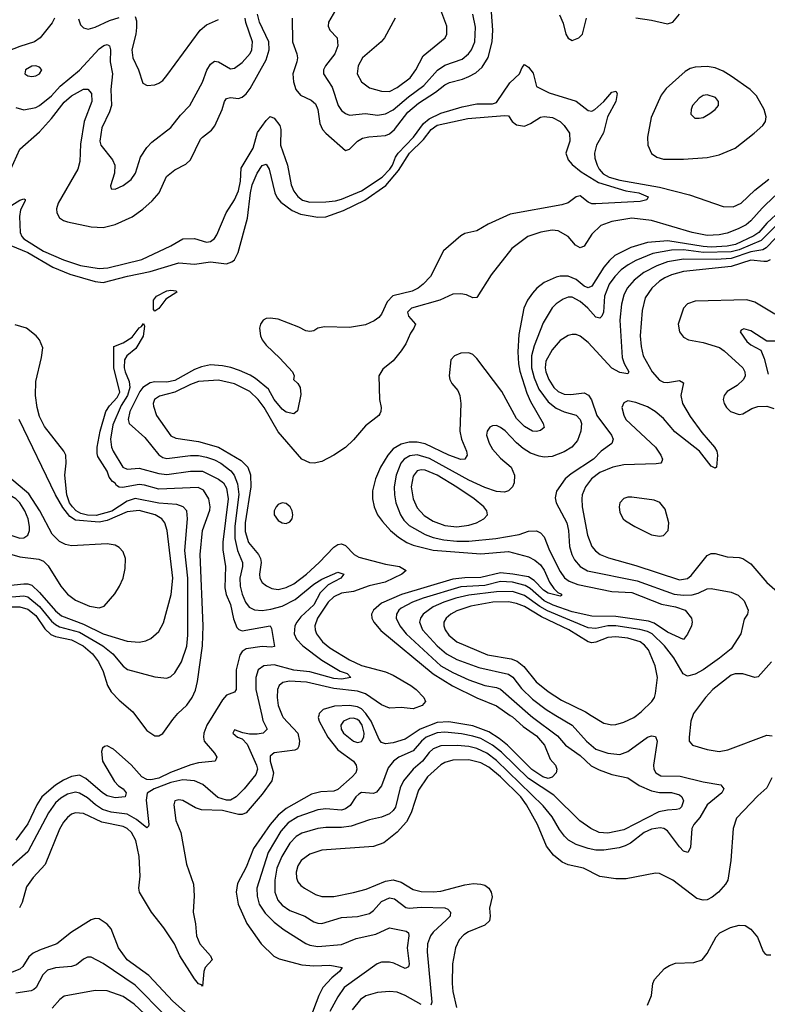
# Model space of a CAD drawing. Header units: inches. Extents: x 1173000 to 1307049, y 522583 to 678455.
# Tile 458 of 617: x 1213969 to 1217732, y 648545 to 653502. Entities that reach past the tile are written whole.
import ezdxf

# ---------------------------------------------------------------- set-up
doc = ezdxf.new("R2010")
doc.units = ezdxf.units.IN
doc.header["$MEASUREMENT"] = 0
doc.layers.add('B2614', color=7, linetype='Continuous')
doc.layers.add('B2615', color=7, linetype='Continuous')

msp = doc.modelspace()

# ---------------------------------------------------------------- linework, layer by layer
at = {"layer": 'B2614', "color": 5}
for points, elevation in [([(1215188.2, 650000), (1215194.1, 649974.1), (1215215.8, 649930), (1215194.9, 649910), (1215165, 649905), (1215125.7, 649905.7), (1215092.2, 649912.2), (1215050, 649928), (1215042.8, 649910), (1215066, 649890), (1215090, 649881.6), (1215114.5, 649854.5), (1215161.7, 649750), (1215166.2, 649730), (1215158.2, 649701.8), (1215098.7, 649630), (1215059.4, 649590), (1215030, 649573.3), (1215010, 649573.6), (1214967.2, 649587.2), (1214891.9, 649651.9), (1214849.9, 649669.9), (1214790, 649674.9), (1214730, 649662.5), (1214647.1, 649630), (1214611.7, 649608.3), (1214606.1, 649573.9), (1214620.2, 649450), (1214618.5, 649441.5), (1214610, 649434.3), (1214556.6, 649476.6), (1214510, 649503.2), (1214430, 649513.3), (1214386.9, 649526.9), (1214350.4, 649550), (1214310, 649585.7), (1214270, 649608.9), (1214250, 649613.7), (1214210, 649602.8), (1214176.6, 649583.4), (1214150, 649559.3), (1214114.9, 649510), (1214010, 649312.8), (1213870.2, 649190)], 960), ([(1214941.9, 650000), (1214911.2, 649950), (1214896.6, 649910), (1214894.1, 649890), (1214898.5, 649870), (1214950.2, 649810), (1214962.3, 649790), (1214953.4, 649770), (1214870, 649760.9), (1214831.7, 649751.7), (1214727.8, 649712.2), (1214670, 649683.2), (1214630, 649674.8), (1214610, 649676.9), (1214583.6, 649690), (1214530.5, 649750.5), (1214441.4, 649830), (1214410, 649846.8), (1214396.5, 649843.5), (1214385.8, 649834.2), (1214381.5, 649818.5), (1214385.6, 649770), (1214447.5, 649667.5), (1214466.1, 649646.1), (1214490.2, 649630), (1214506.2, 649610), (1214500.4, 649590), (1214450, 649584.5), (1214410, 649594.9), (1214386.4, 649610), (1214302.1, 649682.1), (1214270, 649698.5), (1214230, 649692.1), (1214190, 649674.1), (1214150, 649648.7), (1214080.8, 649590), (1214056.1, 649550), (1214010, 649454.7), (1213950, 649371.7)], 940), ([(1215291, 650000), (1215295, 649990), (1215368.7, 649910), (1215378.2, 649870), (1215374.8, 649845.2), (1215367.9, 649832.1), (1215355, 649825), (1215250, 649811.7), (1215230, 649795.4), (1215229.6, 649770), (1215246.2, 649710), (1215239.1, 649670), (1215190, 649603.7), (1215110.1, 649510), (1215090, 649501.3), (1215070, 649501), (1214990, 649520.4), (1214885.2, 649525.2), (1214854.7, 649534.7), (1214790, 649571.9), (1214770, 649575.3), (1214750.4, 649569.6), (1214744.6, 649550), (1214755.2, 649470), (1214780.7, 649410), (1214809.4, 649250.6), (1214844.8, 649150), (1214848.1, 649091.9), (1214843, 649010), (1214855, 648950), (1214859.8, 648890), (1214876.8, 648850), (1214929.4, 648790), (1214938.3, 648770), (1214902.6, 648730), (1214896.1, 648710), (1214890, 648636), (1214884.2, 648644.2), (1214870, 648648.6), (1214850, 648674.2), (1214775.2, 648790), (1214747.9, 648850), (1214694.5, 648930), (1214633.3, 649010), (1214572.6, 649110), (1214568.8, 649130), (1214575.1, 649190), (1214570.8, 649290), (1214554.2, 649370), (1214532, 649410), (1214510, 649429.9), (1214490, 649440.3), (1214383.1, 649463.1), (1214290, 649506.2), (1214250, 649509.9), (1214230, 649502), (1214210, 649486.3), (1214190, 649462.4), (1214170, 649427.2), (1214098.3, 649250), (1214036.5, 649183.5), (1214003.3, 649136.7), (1213982.6, 649057.4), (1213969.1, 649030.9)], 980), ([(1214551.9, 650000), (1214610, 649923.1), (1214650, 649897), (1214670, 649897), (1214690, 649908.8), (1214740, 649980), (1214756.5, 650000)], 940), ([(1215474.4, 650000), (1215472.4, 649990), (1215476.9, 649970), (1215520.5, 649890), (1215570, 649826.8), (1215648.8, 649768.8), (1215662.7, 649750), (1215666.4, 649730), (1215660.9, 649710), (1215643.7, 649690), (1215570, 649626.8), (1215550, 649617.6), (1215485.1, 649614.9), (1215437.4, 649602.6), (1215310, 649530.7), (1215270, 649498.2), (1215230.8, 649450), (1215146.9, 649330), (1215110, 649235.1), (1215066.2, 649153.8), (1215059.5, 649110), (1215069.6, 649050), (1215112.3, 648952.3), (1215184.7, 648850), (1215248, 648788), (1215275, 648775), (1215390, 648744.3), (1215450, 648738.9), (1215530, 648742), (1215592.7, 648730), (1215579.6, 648710), (1215540.5, 648679.5), (1215495.1, 648630), (1215474.7, 648590), (1215430.1, 648470)], 1020), ([(1216540.1, 650000), (1216550, 649991.3), (1216677, 649897), (1216716.8, 649850), (1216790, 649797.4), (1216846.6, 649746.6), (1216885.8, 649725.8), (1216950, 649702.5), (1217030, 649685.6), (1217087.3, 649647.3), (1217150, 649620.1), (1217190, 649611.2), (1217250, 649611.6), (1217290, 649599.3), (1217302.4, 649590), (1217311.2, 649570), (1217301, 649539), (1217290.8, 649529.2), (1217274.7, 649525.3), (1217230, 649523.2), (1217185.8, 649514.2), (1217010, 649424.5), (1216930, 649406.9), (1216886.3, 649410), (1216844.8, 649430), (1216788.8, 649468.8), (1216657.9, 649597.9), (1216530, 649682.8), (1216394.5, 649814.5), (1216349.5, 649850), (1216290, 649883.1), (1216250, 649896), (1216192.6, 649907.4), (1216110, 649916.2), (1216070, 649911.9), (1216016.2, 649890), (1215991.7, 649870), (1215950, 649821.5), (1215878.4, 649790), (1215850.2, 649770), (1215824.7, 649735.3), (1215790, 649645.7), (1215766.1, 649613.9), (1215750, 649606.9), (1215690, 649611.1), (1215676.1, 649603.9), (1215661.9, 649590), (1215633.5, 649546.5), (1215610, 649528.9), (1215590, 649522.5), (1215510, 649530.3), (1215470, 649524.6), (1215370, 649488.7), (1215321.2, 649458.8), (1215283.7, 649416.3), (1215220.7, 649310), (1215163.3, 649130), (1215164.3, 649090), (1215175.1, 649050), (1215204.6, 649004.6), (1215250, 648959.8), (1215301.1, 648921.1), (1215410, 648851.6), (1215430, 648843.1), (1215470, 648836.4), (1215590, 648846.5), (1215663.7, 648876.3), (1215761.2, 648898.8), (1215830, 648930.2), (1215914.2, 648914.2), (1215925.8, 648905.9), (1215928.9, 648890), (1215920.5, 648830), (1215930.1, 648750), (1215926.6, 648733.4), (1215910, 648725.3), (1215852.7, 648752.7), (1215830, 648757.5), (1215790, 648757.3), (1215768.4, 648750), (1215602.2, 648630), (1215570, 648583.4), (1215529.7, 648510)], 1040), ([(1216668.7, 650000), (1216750.4, 649950.4), (1216822, 649870), (1216870, 649830.1), (1216930, 649809), (1216990, 649803.2), (1217030, 649817.7), (1217130, 649890.1), (1217150, 649896.8), (1217170, 649893.6), (1217177.8, 649870), (1217158.9, 649750), (1217160.9, 649730), (1217170.9, 649710), (1217195.9, 649695.9), (1217293.6, 649693.6), (1217410, 649664.7), (1217498, 649650), (1217513.8, 649630), (1217503.6, 649610), (1217430, 649548.9), (1217393.6, 649486.4), (1217362.6, 649450), (1217351.7, 649430), (1217345.1, 649334.9), (1217331.6, 649310), (1217310, 649317.2), (1217290, 649337.8), (1217230, 649419), (1217211.1, 649431.1), (1217193.8, 649433.8), (1217150, 649426.4), (1217112.9, 649410), (1217043.2, 649356.8), (1217017.4, 649342.6), (1216986.5, 649333.5), (1216910, 649322.2), (1216870, 649321.5), (1216830, 649329.3), (1216770, 649350.6), (1216732.5, 649372.5), (1216711.6, 649391.6), (1216686, 649426), (1216648.8, 649490), (1216604.7, 649544.7), (1216370, 649773.6), (1216319.9, 649810), (1216270, 649833.8), (1216230, 649843.3), (1216171.5, 649848.5), (1216090, 649846.2), (1216050, 649830.8), (1216030, 649813.4), (1215996.6, 649770), (1215950.1, 649730), (1215900.6, 649670), (1215885.1, 649634.9), (1215861.4, 649538.6), (1215850, 649520.6), (1215830, 649503.6), (1215790, 649486.9), (1215730, 649474), (1215637.8, 649442.2), (1215590, 649435.2), (1215510, 649436.1), (1215470, 649430.9), (1215390, 649406.8), (1215360.9, 649390), (1215330, 649356.5), (1215288.1, 649290), (1215264.3, 649230), (1215253, 649170), (1215253.8, 649110), (1215268.5, 649070), (1215290, 649044.1), (1215330, 649017.1), (1215404.9, 648990), (1215450, 648961.2), (1215470, 648953.5), (1215490, 648952.5), (1215590, 648982.3), (1215670, 648987.3), (1215730, 649003), (1215750, 649018), (1215790, 649062.8), (1215830, 649080.7), (1215856.6, 649076.6), (1215913.6, 649033.6), (1215930, 649030.1), (1215990, 649034.7), (1216110, 649030.7), (1216124.2, 649024.2), (1216138, 649010), (1216135.6, 648990), (1216118.4, 648970), (1216050, 648909), (1216037.5, 648890), (1216022.7, 648850), (1216020.1, 648810), (1216044.1, 648555.9), (1216038.9, 648541.1)], 1060), ([(1216438.6, 650000), (1216450, 649991.9), (1216503.5, 649943.5), (1216570, 649897.2), (1216611, 649850), (1216640.2, 649780.2), (1216666.4, 649750), (1216673.3, 649730), (1216669.6, 649710), (1216650, 649688.2), (1216630, 649681.7), (1216603.2, 649690), (1216547.7, 649727.7), (1216424.3, 649850), (1216383.5, 649883.5), (1216330, 649917), (1216250, 649947.4), (1216130, 649967), (1216070, 649964), (1215986, 649930), (1215910, 649880.7), (1215850, 649861.5), (1215810, 649855.9), (1215790, 649863.2), (1215778.5, 649878.5), (1215738.1, 649970), (1215718.8, 650000)], 1020), ([(1216845.6, 650000), (1216910, 649960.5), (1216950, 649951.7), (1216970, 649953.4), (1217010, 649966), (1217060.4, 649990), (1217073.6, 650000)], 1080), ([(1217356.9, 650000), (1217347.1, 649970), (1217338.6, 649890), (1217339.7, 649870), (1217356.5, 649850), (1217430, 649827.8), (1217490, 649818.8), (1217534.2, 649825.8), (1217730, 649900.8), (1217757.3, 649897.3)], 1080), ([(1217754.4, 649685.6), (1217730, 649634.5), (1217684.8, 649595.2), (1217578, 649482), (1217560.9, 649430), (1217549.2, 649270), (1217533.8, 649170), (1217522, 649150), (1217486.4, 649110), (1217455.1, 649084.9), (1217430, 649071.9), (1217409, 649069), (1217378.3, 649078.3), (1217256.2, 649170), (1217190, 649203.5), (1217170, 649206.3), (1217022.7, 649177.4), (1216970, 649177.1), (1216889.1, 649189.1), (1216808, 649230), (1216730, 649247.6), (1216700.4, 649260.4), (1216656.7, 649296.7), (1216621.8, 649341.8), (1216575.3, 649450), (1216520.4, 649550), (1216491.3, 649590), (1216390, 649689.9), (1216330, 649738.7), (1216290, 649761.7), (1216230, 649776.4), (1216150, 649774.2), (1216110, 649762.5), (1216089.4, 649750.6), (1216022.6, 649690), (1215976.5, 649623.5), (1215940.6, 649510), (1215916.5, 649463.5), (1215870, 649412.7), (1215802.2, 649357.8), (1215750, 649340.2), (1215490, 649320.8), (1215430, 649301.7), (1215386.8, 649270), (1215370, 649242.4), (1215361.3, 649210), (1215362.7, 649182.7), (1215370, 649161.3), (1215384, 649144), (1215403.7, 649130), (1215458.5, 649098.5), (1215490, 649088), (1215550, 649088.9), (1215650, 649107.6), (1215714.1, 649125.9), (1215810, 649164.6), (1215850, 649172.5), (1215890, 649160.9), (1215950, 649123.3), (1215990, 649113.5), (1216050, 649111), (1216090, 649114.4), (1216210, 649147.5), (1216252.9, 649152.8), (1216290, 649150.8), (1216310, 649144.7), (1216330.1, 649130.1), (1216342.3, 649110), (1216346.9, 649086.9), (1216333.6, 649030), (1216336.8, 648990), (1216333.9, 648966.1), (1216310, 648943.2), (1216228.9, 648910), (1216204.8, 648895.2), (1216182.3, 648870), (1216163.8, 648830), (1216147.9, 648750), (1216146.8, 648650), (1216150.1, 648610), (1216167.5, 648530)], 1080), ([(1214888.5, 648430), (1214740.9, 648560.9), (1214619.9, 648690), (1214509.9, 648770), (1214466, 648830), (1214430, 648925.4), (1214410, 648948.6), (1214370, 648975.4), (1214350, 648977.4), (1214330, 648971.3), (1214230, 648908.3), (1214156.5, 648850), (1214070, 648818.8), (1214037.8, 648802.2), (1214016.2, 648783.8), (1213984.5, 648735.5), (1213970, 648721.7), (1213890, 648691)], 1020), ([(1217130, 648540.7), (1217149.7, 648590), (1217155.6, 648650), (1217163.9, 648670), (1217215, 648725), (1217239.3, 648740.7), (1217270, 648752.3), (1217363.3, 648756.7), (1217405.2, 648770), (1217430, 648802), (1217475.7, 648884.3), (1217494.3, 648905.7), (1217547.3, 648932.7), (1217590, 648944.6), (1217621.7, 648941.7), (1217650, 648923), (1217683, 648883), (1217711.3, 648811.3), (1217720.6, 648800.6), (1217730, 648794.6), (1217750, 648794.7)], 1080), ([(1214699.4, 648490), (1214550, 648642.3), (1214390, 648750.8), (1214330, 648782.4), (1214310, 648782), (1214290, 648773.1), (1214255.1, 648744.9), (1214230, 648735.2), (1214150, 648728.6), (1214110, 648716.8), (1214086, 648694), (1214052.4, 648630), (1214040.5, 648619.5), (1214027.2, 648612.8), (1213950, 648601.3)], 1040), ([(1214625.7, 648470), (1214545.8, 648545.8), (1214490, 648584.5), (1214410, 648612.5), (1214350, 648615), (1214193.6, 648586.4), (1214170.7, 648569.3), (1214133.6, 648526.4)], 1060), ([(1215990, 648545.2), (1215910, 648589.9), (1215870, 648605.9), (1215830, 648610.5), (1215770, 648604.3), (1215712.3, 648587.7), (1215684.6, 648570), (1215642.5, 648517.5)], 1060)]:
    msp.add_lwpolyline(points, dxfattribs=dict(at, elevation=elevation))
at = {"layer": 'B2614', "color": 5, "elevation": 1040}
msp.add_lwpolyline([(1215650, 649985.5), (1215630, 649984.1), (1215599.3, 649970), (1215586.4, 649950), (1215588.1, 649930), (1215600.1, 649910), (1215650, 649870.1), (1215670, 649863.2), (1215690, 649867.8), (1215701.5, 649890), (1215703.1, 649910), (1215693.7, 649950), (1215679.9, 649970), (1215670, 649979.2)], close=True, dxfattribs=at)
at = {"layer": 'B2615', "color": 5}
for points, elevation in [([(1215341.3, 653510), (1215342.9, 653390), (1215364.6, 653330), (1215367.5, 653310), (1215365, 653290), (1215343.8, 653230), (1215346.8, 653190), (1215359.5, 653150), (1215382.6, 653122.6), (1215436.9, 653096.9), (1215458, 653078), (1215470.1, 653050), (1215480.3, 652980.3), (1215494.3, 652950), (1215510.2, 652930), (1215610, 652844), (1215630, 652850.4), (1215669.8, 652890), (1215695.1, 652904.9), (1215727.6, 652912.4), (1215810, 652919.4), (1215830, 652927.2), (1215856.6, 652950), (1215923.9, 653036.1), (1215977.4, 653082.6), (1216062.6, 653137.4), (1216110, 653174.9), (1216133.4, 653186.6), (1216197.7, 653202.4), (1216230, 653215.3), (1216265, 653235), (1216296.4, 653263.6), (1216327.6, 653312.4), (1216348.3, 653390), (1216351.1, 653450), (1216339.3, 653610)], 1020), ([(1213925.7, 652750), (1213969.9, 652850.1), (1214070, 652937.6), (1214130, 653004), (1214193, 653087), (1214230, 653118.2), (1214290, 653152.7), (1214312.3, 653152.3), (1214331.2, 653131.2), (1214333.2, 653090), (1214294.4, 652990), (1214275.2, 652875.2), (1214272.5, 652787.5), (1214261.7, 652750), (1214162.3, 652577.7), (1214154.7, 652550), (1214155.8, 652530), (1214170, 652504.8), (1214190, 652490.8), (1214210, 652484.4), (1214330, 652459.5), (1214390, 652455.9), (1214450, 652470.8), (1214535.1, 652510), (1214590, 652547.8), (1214636.8, 652590), (1214670.7, 652630), (1214707.8, 652712.2), (1214750, 652745.8), (1214805.6, 652774.4), (1214830, 652797.4), (1214880.2, 652899.8), (1214888.8, 652911.2), (1214934.1, 652945.9), (1214952, 652968), (1214988.6, 653050), (1214999.9, 653090), (1215010, 653105.4), (1215029.9, 653110.1), (1215070, 653105.7), (1215088.5, 653111.5), (1215110, 653129.4), (1215130, 653155.6), (1215210, 653299.4), (1215225.9, 653350), (1215223, 653390), (1215177.3, 653490), (1215165.9, 653530)], 1020), ([(1215558.5, 653550), (1215524.6, 653490), (1215522.6, 653470), (1215530.4, 653450), (1215567.4, 653410), (1215570.2, 653370), (1215555.8, 653330), (1215508.5, 653270), (1215498.4, 653250), (1215497.8, 653230), (1215541.7, 653161.7), (1215571.8, 653070), (1215590, 653045.2), (1215610, 653030.2), (1215630, 653022.2), (1215710, 653029.5), (1215770, 653021.6), (1215810, 653028.4), (1215850, 653048.6), (1215926.7, 653113.3), (1216003.6, 653170), (1216072.4, 653247.6), (1216110, 653272.6), (1216195.9, 653304.1), (1216229, 653330), (1216244.2, 653350), (1216259.9, 653390), (1216263.6, 653463.6), (1216251, 653530)], 1040), ([(1215859.5, 653510), (1215804.9, 653410), (1215789.2, 653390), (1215694.2, 653310), (1215672.5, 653270), (1215668.4, 653230), (1215690.2, 653190), (1215730, 653159.4), (1215790, 653141.7), (1215830, 653140.7), (1215870, 653161), (1215935, 653210), (1215964, 653250), (1216000.7, 653319.3), (1216110.8, 653410), (1216119.8, 653430), (1216119.4, 653470), (1216089.9, 653549.9)], 1060), ([(1217070, 653511.7), (1217150, 653499.6), (1217230, 653480.9), (1217256.2, 653490), (1217290, 653530.4)], 1020), ([(1214145.5, 653510), (1214133.5, 653486.5), (1214072.6, 653410), (1214044.7, 653390), (1213970, 653367), (1213870, 653327.7)], 1040), ([(1213950, 653059.2), (1213990, 653048.3), (1214050, 653059.8), (1214070, 653070.2), (1214130, 653119.3), (1214172.6, 653167.4), (1214270, 653247.3), (1214370, 653355.3), (1214392.2, 653372.2), (1214410, 653376.9), (1214422, 653370), (1214426.3, 653350), (1214425.1, 653290), (1214436.6, 653230), (1214428.5, 653150), (1214431.1, 653070), (1214421.4, 653038.6), (1214382.7, 652957.3), (1214372.4, 652890), (1214377.4, 652870), (1214436.1, 652796.1), (1214448.4, 652770), (1214446, 652730), (1214426, 652666), (1214430.7, 652650.7), (1214450, 652648.9), (1214490, 652666.7), (1214530, 652696.9), (1214551.6, 652730), (1214576.8, 652810), (1214610, 652859.5), (1214634.4, 652885.6), (1214730, 652959.6), (1214778.4, 653021.6), (1214825.3, 653070), (1214890, 653187), (1214911.6, 653248.4), (1214930, 653279), (1214950, 653292.7), (1214970, 653290.2), (1215030, 653255.5), (1215050, 653257.6), (1215090, 653286.2), (1215130, 653331.8), (1215138.4, 653350), (1215141.7, 653390), (1215107.5, 653487.5), (1215104.4, 653510)], 1040), ([(1214266, 653506), (1214276, 653476), (1214290, 653461.1), (1214314.9, 653454.9), (1214350, 653464.6), (1214422.3, 653497.7), (1214470, 653513)], 1060), ([(1214550, 653517.5), (1214556.8, 653496.8), (1214556.7, 653463.3), (1214554.2, 653430), (1214534.4, 653350), (1214539, 653310), (1214567.5, 653250), (1214590, 653182.8), (1214610.4, 653170.4), (1214650, 653173.7), (1214670, 653181.7), (1214690, 653196.5), (1214710, 653221.1), (1214877.4, 653450), (1214910, 653476), (1214970, 653502.6)], 1060), ([(1216687, 653527), (1216705.3, 653485.3), (1216718.5, 653430), (1216730, 653409.5), (1216750, 653397.2), (1216783.9, 653410), (1216802.9, 653430), (1216822.4, 653510)], 1020), ([(1213930, 652568.7), (1213970, 652593.5), (1213990, 652599.6), (1213996.7, 652596.7), (1213997.8, 652590), (1213974.3, 652545.7), (1213969, 652511), (1213971.4, 652430), (1213979.8, 652410), (1213990, 652399.6), (1214090, 652336.2), (1214190, 652293.9), (1214275, 652265), (1214370, 652249.7), (1214412.9, 652252.9), (1214584.7, 652295.3), (1214730, 652363.8), (1214790, 652398.1), (1214850, 652400.2), (1214910, 652382.3), (1214930, 652385.9), (1214950, 652400.2), (1214961.7, 652418.3), (1215009.3, 652530), (1215050, 652595.2), (1215070, 652640.2), (1215080.8, 652690), (1215084.7, 652755.3), (1215144.3, 652855.7), (1215166.5, 652933.5), (1215210, 652995.2), (1215230, 653014.4), (1215250, 653006.9), (1215279, 652970), (1215283.9, 652950), (1215281.7, 652870), (1215317.5, 652770), (1215336, 652670), (1215350, 652639.3), (1215370, 652611.6), (1215393.3, 652593.3), (1215430, 652584.3), (1215510, 652584.8), (1215558.7, 652590), (1215590, 652598.6), (1215690, 652641.1), (1215793.9, 652710), (1215832.1, 652750), (1215845.5, 652770), (1215860.4, 652810), (1215874.4, 652830), (1215952.1, 652910), (1216001.3, 652978.7), (1216030, 653002.6), (1216090, 653030.8), (1216197.1, 653062.9), (1216270, 653078), (1216350, 653078.9), (1216370, 653085.9), (1216436.1, 653183.9), (1216485.5, 653230), (1216497.9, 653262.1), (1216510, 653276.8), (1216530, 653263), (1216553.4, 653233.4), (1216570, 653166), (1216633.9, 653133.9), (1216770, 653092), (1216830, 653045.3), (1216850, 653042.3), (1216864.4, 653050), (1216910.4, 653089.6), (1216950, 653136.8), (1216970, 653142.4), (1216976.1, 653130), (1216970.7, 653090), (1216927.3, 653012.7), (1216907.3, 652932.7), (1216873.4, 652870), (1216863, 652830), (1216864.7, 652804.7), (1216876.2, 652770), (1216886.5, 652750), (1216906.9, 652726.9), (1216936.6, 652710), (1216990, 652693.7), (1217190, 652658.9), (1217341, 652621), (1217510, 652562), (1217559.8, 652560.2), (1217601.1, 652578.9), (1217670, 652643.6), (1217740.2, 652699.8)], 980), ([(1213925.6, 652365.6), (1214010, 652329.4), (1214136.7, 652256.7), (1214221.8, 652221.8), (1214350, 652183.6), (1214390, 652179.7), (1214511.3, 652211.3), (1214625.4, 652234.6), (1214770, 652277.7), (1214850, 652271.3), (1214930, 652282.4), (1215010, 652273.3), (1215037.3, 652282.7), (1215050, 652293.7), (1215069.4, 652330), (1215116.4, 652503.6), (1215130.8, 652630), (1215139.9, 652670), (1215164.2, 652730), (1215190, 652768.8), (1215210, 652774.6), (1215225.2, 652750), (1215253.1, 652630), (1215265.4, 652605.4), (1215283.7, 652583.7), (1215341.1, 652541.1), (1215382.6, 652522.6), (1215470, 652507.4), (1215510, 652510.1), (1215599.3, 652540.7), (1215706, 652594), (1215812.7, 652667.3), (1215876.5, 652743.5), (1215932.2, 652830), (1216001.5, 652898.5), (1216041.1, 652950), (1216070, 652971), (1216224.3, 653004.3), (1216410, 653019.4), (1216430, 653017.6), (1216449, 652990), (1216470, 652972.6), (1216510, 652966.8), (1216541.1, 652978.9), (1216590, 653011), (1216610, 653014.7), (1216650.8, 653010), (1216690.5, 652990), (1216710.4, 652970), (1216736.4, 652930), (1216739.1, 652890), (1216719.1, 652830), (1216730, 652796), (1216750, 652773.4), (1216795.9, 652735.9), (1216882.9, 652682.9), (1217020.4, 652640.4), (1217086, 652630), (1217132.4, 652610), (1217125.5, 652594.5), (1217093.1, 652586.9), (1216870, 652574.3), (1216850, 652575.8), (1216830, 652584.2), (1216790, 652615.1), (1216770, 652609.6), (1216730, 652580.5), (1216698, 652570), (1216437.6, 652522.4), (1216326.8, 652473.2), (1216270, 652438.9), (1216210, 652425.3), (1216190, 652414), (1216101.8, 652338.2), (1216036.6, 652210), (1215999.8, 652170), (1215974.4, 652150), (1215944.6, 652135.4), (1215848.3, 652111.7), (1215818.3, 652081.7), (1215790, 652020.3), (1215776.9, 652003.1), (1215754.4, 651985.6), (1215710, 651965.7), (1215630, 651953.1), (1215503.5, 651956.5), (1215470.8, 651950), (1215450, 651936.2), (1215430, 651931.6), (1215410, 651935.1), (1215374, 651954), (1215270, 651993.7), (1215230, 651999.3), (1215210, 651997.2), (1215194.6, 651990), (1215180.8, 651970), (1215177.2, 651950), (1215181.7, 651910), (1215190.1, 651890.1), (1215210, 651863.6), (1215279, 651799), (1215343, 651730), (1215351, 651710), (1215347.3, 651690), (1215370, 651671.3), (1215380.7, 651650), (1215384, 651616), (1215367.5, 651532.5), (1215350, 651518), (1215310, 651526.5), (1215290, 651541.8), (1215249.6, 651590), (1215222.1, 651642.1), (1215155.9, 651695.9), (1215130, 651712.8), (1215076.2, 651736.2), (1215031.5, 651751.5), (1214990, 651759.8), (1214930, 651763.8), (1214885, 651755), (1214850, 651741.5), (1214750, 651685.4), (1214710, 651677.1), (1214650, 651678.2), (1214626.3, 651673.7), (1214590, 651651.2), (1214573.8, 651630), (1214524.4, 651530), (1214515.9, 651490), (1214520.1, 651470), (1214598.9, 651398.9), (1214670, 651311.3), (1214690, 651298.9), (1214710, 651293.3), (1214830, 651309), (1214870, 651308), (1214910, 651299.7), (1214950, 651287.1), (1214982.1, 651270), (1215031.4, 651231.4), (1215049.6, 651209.6), (1215065.9, 651165.9), (1215072.2, 651112.2), (1215052.5, 650952.5), (1215051.5, 650890), (1215065.9, 650830), (1215090.5, 650770), (1215090.9, 650750), (1215078, 650690), (1215078.4, 650650), (1215088.5, 650610), (1215105.3, 650570), (1215124, 650544), (1215150.6, 650530.6), (1215190, 650528), (1215234, 650534), (1215290, 650549.4), (1215355.9, 650584.1), (1215450, 650660.6), (1215490, 650685.5), (1215570, 650720.9), (1215600.7, 650710), (1215586.4, 650690), (1215522.5, 650657.5), (1215482.6, 650617.4), (1215450, 650557), (1215384.5, 650495.5), (1215363.8, 650470), (1215354.4, 650450), (1215350.6, 650410.6), (1215362.9, 650382.9), (1215393.9, 650350), (1215490, 650277.2), (1215582.9, 650222.9), (1215617.3, 650210), (1215637, 650190), (1215590, 650182.7), (1215550, 650186.1), (1215430, 650219.5), (1215350, 650228.2), (1215250, 650254.6), (1215198, 650250), (1215170.2, 650230), (1215157.6, 650190), (1215158.7, 650130), (1215188.2, 650000)], 960), ([(1217770, 652615.1), (1217705.9, 652554.1), (1217650, 652489.5), (1217626.7, 652470), (1217586.3, 652450), (1217530, 652428), (1217490, 652418.4), (1217430, 652415.8), (1217354.3, 652430), (1217150, 652491.1), (1217050, 652503.4), (1216950, 652485.4), (1216894.6, 652465.4), (1216850, 652421.9), (1216810, 652361.8), (1216790, 652353.3), (1216767.7, 652367.7), (1216730, 652410.7), (1216680, 652440), (1216650, 652443.2), (1216591.8, 652431.8), (1216527.7, 652410), (1216446, 652350), (1216342, 652218), (1216270, 652104.2), (1216250, 652102.4), (1216217.6, 652117.6), (1216190, 652121.7), (1216150, 652119.7), (1216084, 652090), (1215941.6, 652050), (1215921.7, 652030), (1215926, 652010), (1215961.1, 651970), (1215953.6, 651950), (1215936.6, 651923.4), (1215913.7, 651870), (1215890, 651834.3), (1215850, 651784.7), (1215797.4, 651742.6), (1215777.6, 651710), (1215780.7, 651590), (1215789.2, 651550), (1215787.9, 651530), (1215781.8, 651518.2), (1215776.9, 651510), (1215710, 651457.8), (1215650, 651387.8), (1215610, 651348.7), (1215550, 651309.8), (1215490, 651278.5), (1215451, 651269), (1215430, 651270.8), (1215390, 651289.8), (1215270, 651427.5), (1215200.1, 651550), (1215169, 651590), (1215127.2, 651630), (1215050, 651669.1), (1214970, 651687.5), (1214870, 651680.5), (1214830, 651666), (1214750, 651626.4), (1214673.9, 651606.1), (1214647.9, 651590), (1214642, 651570), (1214643.8, 651556.2), (1214658.6, 651510), (1214730, 651407.1), (1214755.1, 651395.1), (1214870, 651378.4), (1214969.3, 651349.3), (1215083.7, 651283.7), (1215118.4, 651250), (1215131.3, 651211.3), (1215133.6, 651150), (1215104.9, 650970), (1215105.1, 650925.1), (1215121.2, 650870), (1215171.6, 650810), (1215181.7, 650790), (1215185, 650770), (1215176.3, 650710), (1215178.6, 650690), (1215189.1, 650669.1), (1215211.7, 650651.7), (1215238.4, 650638.4), (1215270, 650634), (1215310, 650644.1), (1215350, 650662.8), (1215413.2, 650710), (1215477.5, 650770), (1215550, 650847), (1215570, 650860.2), (1215590, 650863.9), (1215610, 650855.8), (1215652.7, 650810), (1215676.1, 650796.1), (1215810, 650761.3), (1215881.7, 650750), (1215914.9, 650730), (1215892.6, 650710), (1215808.4, 650670), (1215728.3, 650651.7), (1215650, 650624.3), (1215590, 650614.8), (1215550, 650596.7), (1215522.2, 650570), (1215469.2, 650490), (1215454.4, 650450), (1215456.6, 650430), (1215464.1, 650410), (1215493.3, 650370), (1215530, 650339.6), (1215630, 650279), (1215690, 650251), (1215810, 650219.9), (1215850, 650202.1), (1215938.6, 650150), (1215964.7, 650130), (1216003.1, 650090), (1216011.2, 650070), (1215995.6, 650050), (1215950, 650033.3), (1215890, 650039.9), (1215830, 650036.1), (1215790, 650052.8), (1215710, 650108.1), (1215670, 650122.3), (1215550, 650136), (1215412.9, 650167.1), (1215328, 650172), (1215294.3, 650165.7), (1215275.4, 650150), (1215267.5, 650130), (1215265, 650090), (1215271, 650050), (1215291, 650000)], 980), ([(1217798.6, 652541.4), (1217730, 652477.3), (1217689.1, 652430.9), (1217665.3, 652414.7), (1217571.6, 652370), (1217530, 652362), (1217450, 652357.4), (1217410, 652360.2), (1217231.2, 652388.8), (1217130, 652381.2), (1217045, 652355), (1216965.1, 652314.9), (1216937.3, 652290), (1216910, 652256.4), (1216850, 652160.2), (1216830, 652151.4), (1216810, 652161.1), (1216770, 652194.8), (1216730, 652210.3), (1216690, 652210.9), (1216670, 652206.1), (1216610, 652178.5), (1216572.9, 652150), (1216550, 652124.7), (1216525.3, 652090), (1216507, 652050), (1216482.6, 651917.4), (1216476, 651830), (1216479.8, 651770), (1216487.3, 651732.7), (1216522.2, 651622.2), (1216540.6, 651580.6), (1216604.4, 651470), (1216610, 651449.3), (1216590, 651433.3), (1216570, 651428.9), (1216550, 651430.8), (1216510, 651453.6), (1216470, 651495.2), (1216397, 651630), (1216270, 651796.5), (1216250, 651816.8), (1216230, 651824.2), (1216190, 651823.2), (1216158.3, 651810), (1216140.2, 651790), (1216131.4, 651710), (1216135, 651690), (1216145.1, 651670), (1216175.5, 651635.5), (1216185.5, 651610), (1216190.2, 651570), (1216185, 651430), (1216193.7, 651390), (1216218.6, 651330), (1216221.1, 651310), (1216210.2, 651290), (1216190, 651288.7), (1216130, 651309.9), (1216010, 651367.2), (1215970, 651375.8), (1215930, 651375.7), (1215890, 651364.5), (1215850, 651341.4), (1215822.4, 651310), (1215785.8, 651250), (1215759.8, 651190), (1215744.5, 651130), (1215744.8, 651090), (1215753.1, 651050), (1215770.1, 651010), (1215795.9, 650975.9), (1215836.6, 650930), (1215876.3, 650896.3), (1215918.4, 650870), (1215950, 650857.3), (1216050, 650832.1), (1216290, 650813.5), (1216430, 650824.7), (1216530, 650798.5), (1216561.6, 650781.6), (1216590, 650758.4), (1216610, 650730.8), (1216636.7, 650670), (1216658, 650638), (1216678.1, 650618.1), (1216696.1, 650610), (1216696.1, 650603.9), (1216690, 650599.6), (1216630, 650615), (1216605.3, 650630), (1216559.7, 650679.7), (1216530, 650697.8), (1216451.6, 650711.6), (1216390, 650717), (1216290, 650693.3), (1216210, 650693.1), (1216150, 650685.3), (1215891.5, 650608.5), (1215790, 650564.9), (1215749.5, 650530), (1215740.1, 650510), (1215742, 650490), (1215751.4, 650470), (1215787, 650427), (1216050, 650208.6), (1216148.1, 650148.1), (1216270, 650089), (1216370, 650048.7), (1216438.6, 650000)], 1020), ([(1217815.4, 652504.6), (1217701.1, 652390), (1217590, 652344.2), (1217550, 652333.3), (1217410.8, 652330.8), (1217310, 652342.8), (1217250, 652342.5), (1217155.6, 652324.4), (1217070.3, 652289.7), (1217031.7, 652268.3), (1216997.6, 652242.4), (1216965.3, 652210), (1216935.7, 652170), (1216912.5, 652110), (1216907.3, 652030), (1216900.2, 652010), (1216890, 651999), (1216870, 652005), (1216828.7, 652050), (1216790, 652083.9), (1216750, 652105), (1216730, 652105.2), (1216704.2, 652095.8), (1216669.1, 652070.9), (1216650, 652050.9), (1216604.8, 651975.2), (1216559, 651861), (1216545.8, 651810), (1216545.9, 651750), (1216559.7, 651699.7), (1216582.7, 651642.7), (1216630, 651577.8), (1216670, 651546.3), (1216710, 651528.7), (1216770, 651511.3), (1216791.3, 651490), (1216798, 651470), (1216793.1, 651430), (1216776.8, 651383.2), (1216749.3, 651350), (1216710, 651326.1), (1216650, 651303.2), (1216610, 651300.2), (1216584.3, 651304.3), (1216540.3, 651320.3), (1216503.6, 651343.6), (1216470, 651372), (1216413.1, 651433.1), (1216390, 651449.9), (1216370, 651458.6), (1216350, 651458.2), (1216335.8, 651450), (1216321.6, 651430), (1216319.4, 651410), (1216331.7, 651370), (1216350, 651340.8), (1216390, 651294), (1216442.6, 651250), (1216460.2, 651210), (1216457.7, 651170), (1216450.2, 651150), (1216430, 651131.1), (1216410, 651122.9), (1216370, 651127.3), (1216310, 651146.4), (1216230, 651183.7), (1216032.7, 651292.7), (1215970, 651311.5), (1215933, 651307), (1215905, 651290), (1215888.3, 651270), (1215865, 651210), (1215854.5, 651150), (1215856, 651110), (1215863.4, 651070), (1215886.2, 651010), (1215902.9, 650982.9), (1215930, 650955.7), (1216010.3, 650910.3), (1216050, 650895.3), (1216104.3, 650884.3), (1216170, 650877.4), (1216230, 650876.8), (1216366.6, 650890), (1216483.7, 650910), (1216530, 650926.8), (1216570, 650928.3), (1216590, 650919.7), (1216610, 650898), (1216636.9, 650830), (1216690, 650723.5), (1216712.3, 650692.3), (1216735, 650675), (1216779.2, 650659.2), (1216950, 650623.2), (1217050, 650618.7), (1217200.4, 650560.4), (1217270, 650545.9), (1217319.3, 650530), (1217350.3, 650490), (1217354, 650470), (1217350.3, 650450), (1217330, 650409.2), (1217310, 650382), (1217230, 650418.7), (1217163.6, 650463.6), (1217133.7, 650473.7), (1216970, 650497.4), (1216850, 650498.9), (1216750, 650521.1), (1216655.1, 650555.1), (1216610, 650577.3), (1216539, 650639), (1216513.9, 650653.9), (1216450.1, 650669.9), (1216390, 650673.2), (1216310, 650654.5), (1216190, 650647.1), (1215999.7, 650590), (1215946.3, 650570), (1215890, 650540.2), (1215877.5, 650530), (1215865.8, 650510), (1215864.1, 650490), (1215882.2, 650450), (1215914.1, 650410), (1216089.6, 650249.6), (1216150, 650215.8), (1216230, 650179.3), (1216310, 650149.7), (1216370, 650140.1), (1216390, 650131.6), (1216540.1, 650000)], 1040), ([(1217870, 652500.7), (1217726.3, 652353.7), (1217710, 652344.2), (1217650, 652333.3), (1217550, 652300.4), (1217475, 652295), (1217310, 652296.6), (1217230, 652282.3), (1217176.8, 652263.2), (1217110.2, 652230), (1217062.8, 652190), (1217027.6, 652150), (1217010, 652114.7), (1216998.9, 652070), (1216990.7, 651990), (1217002.1, 651802.1), (1217011.6, 651771.6), (1217035.5, 651730), (1217030, 651719.6), (1216990, 651725.8), (1216950, 651747.8), (1216830, 651876.8), (1216790, 651909), (1216770, 651916.5), (1216750, 651918), (1216730, 651912.5), (1216690, 651887.4), (1216650, 651839.3), (1216617.6, 651782.4), (1216614.5, 651750), (1216618.2, 651730), (1216633.1, 651690), (1216658.5, 651650), (1216680.5, 651630), (1216710, 651617.2), (1216744.2, 651615.8), (1216810, 651623.2), (1216832.4, 651612.4), (1216848.3, 651588.3), (1216874.6, 651510), (1216947.9, 651410), (1216956.3, 651390), (1216950.6, 651369.4), (1216896.9, 651330), (1216857.8, 651290), (1216744.7, 651215.3), (1216715, 651190), (1216670.8, 651129.2), (1216664.6, 651095.4), (1216669.4, 651070), (1216723.4, 650970), (1216731.1, 650930), (1216736.6, 650850), (1216748.4, 650810), (1216762.7, 650782.7), (1216790.1, 650750.1), (1216827.7, 650727.7), (1217077.1, 650677.1), (1217263.1, 650610), (1217310, 650604.4), (1217353.7, 650606.3), (1217385.1, 650614.9), (1217430, 650637.7), (1217450, 650638.9), (1217550, 650619.7), (1217585.1, 650605.1), (1217616.3, 650576.3), (1217636.3, 650530), (1217632.3, 650510), (1217616.3, 650483.7), (1217598.9, 650410), (1217550, 650335.4), (1217492.3, 650287.7), (1217410, 650228.7), (1217370, 650207.2), (1217330, 650197.8), (1217308.7, 650208.7), (1217261.3, 650290), (1217214.7, 650350), (1217152.3, 650410), (1217130, 650421.8), (1217090, 650432.1), (1216969.6, 650450.4), (1216929.6, 650450.4), (1216870, 650437.2), (1216830, 650440.9), (1216626.7, 650526.7), (1216588.3, 650548.3), (1216510, 650603.4), (1216450, 650623), (1216370, 650622.3), (1216230, 650605.2), (1216165.4, 650590), (1216104.8, 650570), (1216050, 650545.7), (1215999.8, 650510), (1215986.4, 650490), (1215982.5, 650470), (1215996.8, 650430), (1216070, 650350.6), (1216118.1, 650310), (1216170, 650281.4), (1216280.3, 650240.3), (1216430, 650207.8), (1216451.7, 650191.7), (1216495.8, 650135.8), (1216550, 650081.3), (1216619.4, 650030), (1216668.7, 650000)], 1060), ([(1217746.6, 652293.4), (1217730, 652285.2), (1217715, 652285), (1217650, 652291.9), (1217550, 652259.3), (1217310, 652234.7), (1217250, 652217.5), (1217217.1, 652202.9), (1217190, 652186.2), (1217151.3, 652150), (1217117.8, 652102.2), (1217102.2, 652037.8), (1217093, 651910), (1217096.8, 651856.8), (1217107.5, 651810), (1217152.9, 651730), (1217190, 651687.5), (1217210, 651677.9), (1217230, 651676.2), (1217290, 651685.2), (1217310, 651674), (1217297.2, 651610), (1217305.1, 651570), (1217344.3, 651504.3), (1217403.2, 651423.2), (1217467.1, 651350), (1217478.3, 651330), (1217482.4, 651310), (1217476, 651250), (1217470, 651244), (1217450, 651255.3), (1217391.1, 651330), (1217267.1, 651427.1), (1217210, 651494.5), (1217168.7, 651530), (1217130, 651552.7), (1217070, 651575.5), (1217030, 651582.6), (1217010, 651573.6), (1217000.9, 651550), (1217010, 651510.8), (1217020.8, 651490), (1217170.2, 651350), (1217196.9, 651310), (1217204.6, 651290), (1217201.7, 651278.3), (1217196.3, 651270), (1217173.7, 651266.3), (1217010, 651260.6), (1216954.6, 651250), (1216890, 651223.2), (1216847.6, 651190), (1216816.8, 651150), (1216801, 651110), (1216798.7, 651090), (1216800.6, 651050), (1216827, 650907), (1216849.7, 650849.7), (1216867.5, 650827.5), (1216891.3, 650810), (1216933.3, 650793.3), (1217070, 650754.1), (1217290, 650682.8), (1217330, 650688.9), (1217350, 650704.2), (1217430, 650804.1), (1217450, 650814.5), (1217470, 650815.2), (1217530, 650797.8), (1217590, 650795), (1217609.4, 650789.4), (1217650, 650762.4), (1217730, 650668.2), (1217825.1, 650585.1)], 1080), ([(1217770, 652020.2), (1217670, 652079.5), (1217630, 652091.6), (1217370, 652085.4), (1217330, 652072.4), (1217310.2, 652050), (1217283, 651970), (1217290.2, 651930), (1217310, 651904.2), (1217336.4, 651890), (1217410, 651876.9), (1217491.4, 651851.4), (1217515.5, 651835.5), (1217609.4, 651750), (1217619.8, 651730), (1217620.5, 651710), (1217611.8, 651690), (1217580.2, 651659.8), (1217530.2, 651630), (1217515, 651610), (1217510.2, 651590), (1217515.2, 651570), (1217527, 651550), (1217547.2, 651530), (1217590, 651513.9), (1217610, 651517.3), (1217655.1, 651544.9), (1217685, 651555), (1217730, 651557.1), (1217765.5, 651545.5)], 1120), ([(1213910, 650595.1), (1213990, 650602), (1214010, 650596.3), (1214070, 650547.6), (1214130, 650474.4), (1214150, 650456.6), (1214170, 650446.5), (1214270, 650418), (1214388.5, 650350), (1214438.7, 650310), (1214490, 650247.6), (1214511.7, 650231.7), (1214650, 650193.4), (1214710, 650187.6), (1214730, 650195.8), (1214750, 650214), (1214783.4, 650270), (1214810, 650348.2), (1214815.7, 650404.3), (1214815.8, 650690), (1214800.3, 650830), (1214814.8, 650990), (1214810.4, 651030.4), (1214793.1, 651050), (1214761, 651061), (1214670, 651068.8), (1214550, 651091.8), (1214510, 651079.1), (1214432.8, 651027.2), (1214354.1, 651005.9), (1214310, 651008.2), (1214277, 651017), (1214254.1, 651030), (1214235.2, 651050), (1214220.6, 651070), (1214207.2, 651110), (1214197.5, 651210), (1214204, 651270), (1214201.7, 651310), (1214191.6, 651330), (1214093.6, 651453.6), (1214070, 651504.7), (1214056.9, 651550), (1214048.8, 651610), (1214050, 651681), (1214079.3, 651800.7), (1214086.7, 651850), (1214070, 651889.8), (1214052.5, 651910), (1214003.8, 651950), (1213946.3, 651966.3)], 960), ([(1214756.5, 650000), (1214764.8, 650010), (1214810, 650051.3), (1214837.5, 650090), (1214853.7, 650126.3), (1214864.5, 650170), (1214889.9, 650350), (1214893.6, 650450), (1214877.9, 650810), (1214890.4, 650930), (1214926.5, 651033.5), (1214928.8, 651050), (1214920.9, 651090), (1214894.3, 651134.3), (1214867.7, 651147.7), (1214670, 651139.4), (1214598.4, 651158.4), (1214570, 651161.5), (1214486.5, 651146.5), (1214469.5, 651149.5), (1214456.6, 651156.6), (1214450, 651169), (1214436.6, 651176.6), (1214419.5, 651199.5), (1214410, 651229), (1214362.8, 651302.8), (1214358.9, 651318.9), (1214358.9, 651350), (1214374, 651430), (1214403.1, 651530), (1214421.5, 651558.5), (1214460.5, 651599.5), (1214473.4, 651626.6), (1214444, 651750), (1214443.3, 651856.7), (1214490, 651874.6), (1214535.7, 651904.3), (1214570, 651950.3), (1214582.3, 651957.8), (1214592.7, 651972.7), (1214598.5, 651958.6), (1214590.8, 651909.2), (1214553.3, 651846.8), (1214509.4, 651810.6), (1214496.8, 651790), (1214495.4, 651750), (1214499.7, 651730), (1214521.3, 651681.3), (1214523.8, 651650), (1214512, 651610), (1214480.7, 651559.3), (1214437.8, 651462.2), (1214427.2, 651390), (1214432.3, 651350), (1214440.2, 651330), (1214488, 651250), (1214510, 651238.9), (1214570, 651243.8), (1214670, 651218), (1214710, 651213), (1214830, 651229.6), (1214890, 651230.1), (1214970, 651188.9), (1214995.7, 651170), (1215010, 651144), (1215019.1, 651090), (1214991.6, 650871.6), (1214992.5, 650832.5), (1215005.8, 650750), (1215002.5, 650642.5), (1215008.8, 650608.8), (1215030, 650558.7), (1215045.3, 650485.3), (1215062.9, 650442.9), (1215072.7, 650432.7), (1215090, 650426.1), (1215230.6, 650450), (1215237.6, 650437.6), (1215252.7, 650347.3), (1215236.3, 650343.7), (1215190, 650347.3), (1215110, 650334.7), (1215090, 650321.1), (1215077.7, 650302.3), (1215058.4, 650230), (1215059.7, 650130), (1215050, 650117.2), (1215010, 650101.4), (1214990, 650078.4), (1214941.9, 650000)], 940), ([(1217770, 651883.5), (1217730, 651883), (1217650, 651935.1), (1217614, 651946), (1217600.9, 651939.1), (1217596.3, 651930), (1217630, 651882.6), (1217650, 651865.5), (1217699.1, 651839.1), (1217716.1, 651796.1), (1217737.4, 651717.4)], 1140), ([(1213910, 650653.2), (1213990, 650662.8), (1214010, 650662.6), (1214030, 650655.8), (1214070, 650618.2), (1214150, 650525.7), (1214180.7, 650500.7), (1214290, 650459.8), (1214389, 650411), (1214510, 650373.9), (1214570, 650368.4), (1214604, 650376), (1214630, 650387.5), (1214670, 650422.8), (1214694, 650466), (1214731.9, 650608.1), (1214740.3, 650690), (1214711.6, 650930), (1214700.2, 650970), (1214684.6, 650990), (1214651.9, 651010), (1214570, 651030.6), (1214510, 651024.3), (1214410, 650981.7), (1214370, 650972.2), (1214250, 650982), (1214221.2, 651001.2), (1214186.8, 651046.8), (1214150.3, 651110), (1213966.8, 651490)], 980), ([(1213930, 650810.1), (1213970, 650798.6), (1214065.5, 650785.5), (1214090, 650775.6), (1214112.6, 650752.6), (1214177.2, 650650), (1214210, 650609.3), (1214250, 650580.4), (1214321.6, 650550), (1214370, 650540.9), (1214394.2, 650550), (1214447.6, 650612.4), (1214471.7, 650650), (1214489.8, 650690), (1214501, 650739), (1214502, 650790), (1214490, 650823), (1214470, 650845.8), (1214450, 650856.8), (1214410, 650863), (1214230, 650853.8), (1214200.8, 650860.8), (1214170, 650875.3), (1214133, 650913), (1214070.9, 651030), (1214014.7, 651114.7), (1213917.9, 651197.9)], 1020), ([(1217073.6, 650000), (1217100, 650020), (1217150.9, 650070), (1217164.8, 650090), (1217169.9, 650110.1), (1217179.9, 650190), (1217168.8, 650250), (1217134, 650330), (1217114.1, 650354.1), (1217092.9, 650370), (1217030, 650388), (1216970, 650395.9), (1216930, 650391.3), (1216870, 650369.2), (1216850, 650365.8), (1216830, 650369.5), (1216733.4, 650430), (1216596.1, 650496.1), (1216510, 650547.7), (1216470, 650563.8), (1216430, 650571.6), (1216350.5, 650570.5), (1216239.6, 650550), (1216170, 650525.5), (1216139.3, 650510), (1216115.8, 650490), (1216105.1, 650470), (1216103.9, 650450), (1216110.8, 650430), (1216130, 650403), (1216170.2, 650370), (1216324.5, 650304.5), (1216443.8, 650283.8), (1216473.4, 650273.4), (1216506.3, 650246.3), (1216568.2, 650168.2), (1216630, 650120.1), (1216696.6, 650076.6), (1216817.3, 650017.3), (1216845.6, 650000)], 1080), ([(1213890, 650546.1), (1213970, 650545.8), (1214010, 650533.9), (1214050, 650502), (1214095.9, 650435.9), (1214127, 650407), (1214150, 650397.2), (1214230, 650380.8), (1214289.6, 650350), (1214335.9, 650310), (1214366.5, 650270), (1214390, 650221.1), (1214411.1, 650151.1), (1214430, 650118.3), (1214470, 650076.9), (1214538.2, 650018.2), (1214551.9, 650000)], 940), ([(1217752.7, 650270), (1217686.2, 650193.8), (1217670, 650189.8), (1217610, 650209.1), (1217570, 650209.8), (1217550, 650201.6), (1217457.8, 650130), (1217420.7, 650090), (1217360.2, 650010), (1217356.9, 650000)], 1080), ([(1215718.8, 650000), (1215712.4, 650010), (1215690, 650032.7), (1215670, 650043.7), (1215629.7, 650050.3), (1215553.9, 650046.1), (1215497.2, 650030), (1215476.3, 650010), (1215474.4, 650000)], 1020)]:
    msp.add_lwpolyline(points, dxfattribs=dict(at, elevation=elevation))
for points, elevation in [([(1214050, 653269.6), (1214030, 653268), (1213998.4, 653250), (1213995.5, 653230), (1214010, 653219.5), (1214030, 653215.3), (1214050, 653219.5), (1214069.4, 653230), (1214080.7, 653250), (1214070, 653263.7)], 1060), ([(1217430, 653265.6), (1217370, 653262.8), (1217343.8, 653256.2), (1217318.2, 653241.8), (1217223.7, 653156.3), (1217197.4, 653122.6), (1217148.2, 653010), (1217128.8, 652910), (1217130.9, 652870.9), (1217150, 652829.1), (1217175.8, 652810), (1217210, 652800.5), (1217310, 652800.1), (1217430, 652808.7), (1217490, 652821.5), (1217570, 652855.9), (1217666.2, 652930), (1217709.8, 652970), (1217723.1, 652990), (1217726.8, 653013.2), (1217717.3, 653050), (1217678.7, 653118.7), (1217646.6, 653150), (1217550, 653217.9), (1217510, 653242.4), (1217470, 653259)], 1020), ([(1217430, 653124), (1217410, 653119.7), (1217390, 653107.3), (1217356.4, 653070), (1217348.5, 653050), (1217346.9, 653026.9), (1217366.9, 653006.9), (1217390, 653006.4), (1217410, 653010.5), (1217442.7, 653030), (1217469.3, 653050), (1217486.6, 653070), (1217487, 653090), (1217471.5, 653110)], 1040), ([(1214650, 652034.5), (1214642.5, 652042.5), (1214643.5, 652090), (1214657.4, 652110), (1214710, 652137.3), (1214730, 652141.1), (1214756.4, 652136.4), (1214760.7, 652130), (1214705.1, 652094.9), (1214670, 652048.6)], 940), ([(1215990, 651236.7), (1215969.4, 651230.6), (1215950, 651204.4), (1215940.7, 651150), (1215949.2, 651090), (1215970, 651045.4), (1216006.1, 651006.1), (1216050, 650978.2), (1216110, 650956.3), (1216170, 650949.7), (1216230, 650956.9), (1216268.3, 650970), (1216306.3, 650990), (1216324.4, 651010), (1216320.3, 651030), (1216305.3, 651050), (1216256.8, 651090), (1216170, 651149.5), (1216070, 651208.4), (1216010, 651234.6)], 1060), ([(1213770, 651164.5), (1213737.2, 651122.8), (1213694, 651090), (1213681.3, 651070), (1213690, 651049), (1213710, 651050.7), (1213730, 651061.6), (1213750, 651065.3), (1213770, 651062.6), (1213790, 651052), (1213810, 651034.3), (1213878.5, 650950), (1213930, 650905.9), (1213970, 650892.5), (1213990, 650894), (1214010, 650906.3), (1214019.5, 650930), (1214019.2, 650950), (1214011.7, 650990), (1213995.9, 651030), (1213970, 651069.2), (1213950, 651089.3), (1213910, 651114), (1213810, 651156)], 1040), ([(1217050, 651099.2), (1217030, 651098.5), (1217010, 651091.7), (1216990.2, 651070), (1216986.5, 651050), (1216990, 651021.6), (1217006.2, 650990), (1217018.6, 650978.6), (1217065.7, 650950), (1217150, 650909.4), (1217190, 650901.3), (1217210, 650904.8), (1217233.6, 650930), (1217236.9, 650970), (1217217.6, 651037.6), (1217192.2, 651072.2), (1217162.8, 651082.8)], 1120), ([(1215290, 651069.8), (1215270, 651060.7), (1215260.5, 651050), (1215250.2, 651030), (1215250.2, 651010), (1215270, 650980.7), (1215290, 650969.3), (1215310, 650966.2), (1215330, 650974), (1215341, 650990), (1215344.5, 651010), (1215341.2, 651030), (1215330.8, 651050), (1215310, 651066.6)], 1020)]:
    msp.add_lwpolyline(points, close=True, dxfattribs=dict(at, elevation=elevation))

doc.saveas('drawing.dxf')
